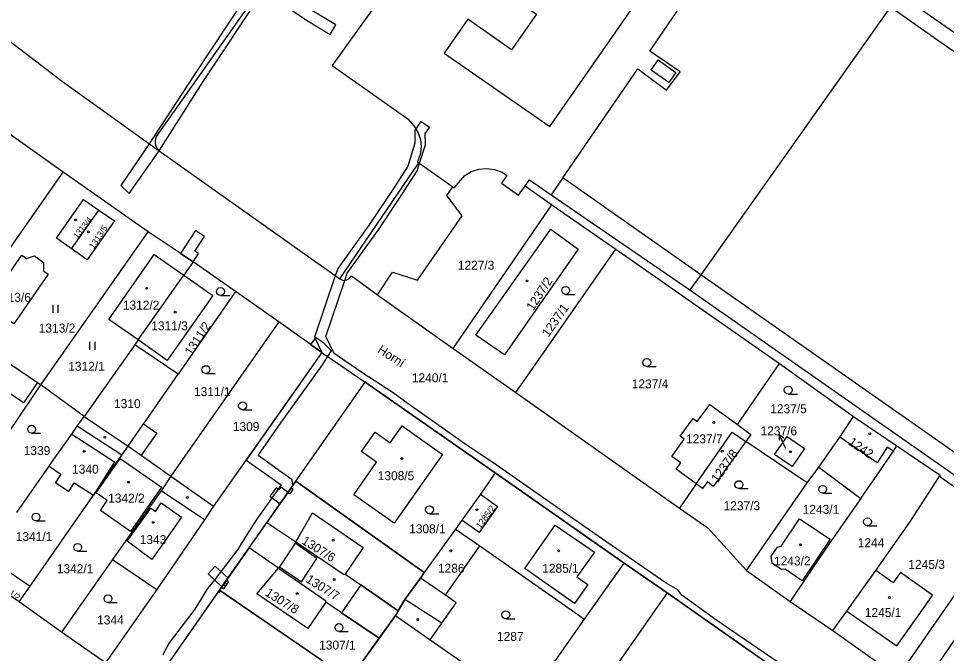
# Model space of a CAD drawing. Extents: x -756746 to -753363, y -1166406 to -1161727.
# Drawn here: x -754871.1 to -754694.6, y -1163743.3 to -1163622.6 of the extents above; entities that cross this region are included whole.
import ezdxf

# ---------------------------------------------------------------- set-up
doc = ezdxf.new("R2010")
doc.units = 0
for name, color, linetype in [('Hranice parcel', 7, 'Continuous'), ('Parcelní čísla', 7, 'Continuous'), ('Pop  PČ popisy', 7, 'Continuous'), ('Vnitřní kresba', 7, 'Continuous'), ('Věcná břemena k části', 7, 'Continuous'), ('Značky budov', 7, 'Continuous'), ('Značky kultur', 7, 'Continuous')]:
    doc.layers.add(name, color=color, linetype=linetype)

msp = doc.modelspace()

# ---------------------------------------------------------------- linework, layer by layer
at = {"layer": 'Hranice parcel'}
for p, q in [((-754862.65, -1163651.79), (-754878.99, -1163640.27)), ((-754844.41, -1163647.75), (-754810.01, -1163672.13)), ((-754883.1, -1163681.03), (-754862.65, -1163651.79)), ((-754846.51, -1163663.17), (-754862.65, -1163651.79)), ((-754774.74, -1163654.43), (-754769.64, -1163658)), ((-754861.07, -1163666.37), (-754855.88, -1163659.02)), ((-754788.42, -1163685.34), (-754769.64, -1163658)), ((-754769.64, -1163658), (-754757.48, -1163666.49)), ((-754866.9, -1163692.29), (-754846.51, -1163663.17)), ((-754837.92, -1163668.87), (-754846.51, -1163663.17)), ((-754776.5, -1163693.74), (-754757.48, -1163666.49)), ((-754757.48, -1163666.49), (-754726.34, -1163688.23)), ((-754837.92, -1163668.87), (-754839.72, -1163671.42)), ((-754829.85, -1163674.54), (-754837.92, -1163668.87)), ((-754848.41, -1163683.72), (-754839.72, -1163671.42)), ((-754807.81, -1163671.54), (-754802.86, -1163675.14)), ((-754829.85, -1163674.54), (-754840.75, -1163690.21)), ((-754821.62, -1163680.28), (-754829.85, -1163674.54)), ((-754821.62, -1163680.28), (-754842.14, -1163709.65)), ((-754813.42, -1163686.1), (-754821.62, -1163680.28)), ((-754848.41, -1163683.72), (-754849.05, -1163684.63)), ((-754849.05, -1163684.63), (-754858.69, -1163698.27)), ((-754840.75, -1163690.21), (-754849.05, -1163684.63)), ((-754813.42, -1163686.1), (-754834.03, -1163715.35)), ((-754813.42, -1163686.1), (-754805.19, -1163691.78)), ((-754788.42, -1163685.34), (-754776.5, -1163693.74)), ((-754734.36, -1163699.82), (-754726.34, -1163688.23)), ((-754726.34, -1163688.23), (-754712.26, -1163698.27)), ((-754877.52, -1163707.95), (-754866.9, -1163692.29)), ((-754858.69, -1163698.27), (-754866.9, -1163692.29)), ((-754818.36, -1163710.61), (-754805.19, -1163691.78)), ((-754780.48, -1163708.99), (-754805.19, -1163691.78)), ((-754776.5, -1163693.74), (-754745.35, -1163715.69)), ((-754858.69, -1163698.27), (-754850.28, -1163703.92)), ((-754712.26, -1163698.27), (-754704, -1163703.84)), ((-754721.1, -1163710.89), (-754732.73, -1163703.02)), ((-754871.46, -1163716.55), (-754865.34, -1163707.76)), ((-754780.48, -1163708.99), (-754783.27, -1163713.04)), ((-754755.88, -1163726.19), (-754780.48, -1163708.99)), ((-754721.1, -1163710.89), (-754718.88, -1163707.94)), ((-754718.88, -1163707.94), (-754710.85, -1163713.88)), ((-754842.14, -1163709.65), (-754834.03, -1163715.35)), ((-754832.92, -1163731.33), (-754818.36, -1163710.61)), ((-754818.36, -1163710.61), (-754793.93, -1163727.93)), ((-754695.91, -1163709.65), (-754691.43, -1163712.81)), ((-754742.18, -1163711.11), (-754745.35, -1163715.69)), ((-754732.64, -1163727.6), (-754721.1, -1163710.89)), ((-754868.95, -1163730.56), (-754856.88, -1163713.26)), ((-754783.27, -1163713.04), (-754786.79, -1163718)), ((-754786.79, -1163718), (-754787.97, -1163719.69)), ((-754787.97, -1163719.69), (-754793.93, -1163727.93)), ((-754787.97, -1163719.69), (-754783.37, -1163722.9)), ((-754783.37, -1163722.9), (-754763.42, -1163736.84)), ((-754853.24, -1163725.46), (-754862.98, -1163739.27)), ((-754853.24, -1163725.46), (-754844.83, -1163731.18)), ((-754763.42, -1163736.84), (-754755.88, -1163726.19)), ((-754747.7, -1163731.84), (-754755.88, -1163726.19)), ((-754688.57, -1163725.78), (-754703.81, -1163747.74)), ((-754732.64, -1163727.6), (-754724.33, -1163733.47)), ((-754713.5, -1163735.28), (-754708.01, -1163727.6)), ((-754871.04, -1163733.56), (-754875.4, -1163730.58)), ((-754871.04, -1163733.56), (-754868.95, -1163730.56)), ((-754844.83, -1163731.18), (-754854.62, -1163745.13)), ((-754847.06, -1163751.59), (-754832.92, -1163731.33)), ((-754808.2, -1163748.22), (-754832.92, -1163731.33)), ((-754747.7, -1163731.84), (-754760.94, -1163750.71)), ((-754721.51, -1163750.19), (-754747.7, -1163731.84)), ((-754862.98, -1163739.27), (-754871.04, -1163733.56)), ((-754724.33, -1163733.47), (-754716.2, -1163738.97)), ((-754716.2, -1163738.97), (-754713.5, -1163735.28)), ((-754799.4, -1163736.12), (-754805.41, -1163744.42)), ((-754799.4, -1163736.12), (-754792.82, -1163740.73)), ((-754774.96, -1163753.17), (-754763.42, -1163736.84)), ((-754716.2, -1163738.97), (-754703.81, -1163747.74)), ((-754854.62, -1163745.13), (-754862.98, -1163739.27)), ((-754792.82, -1163740.73), (-754774.96, -1163753.17))]:
    msp.add_line(p, q, dxfattribs=at)
for points in [[(-754844.87, -1163645), (-754827.32, -1163620.17), (-754907.12, -1163561.66), (-754914.03, -1163557.02)], [(-754931.15, -1163577.37), (-754928.96, -1163580.12), (-754925.97, -1163581.97), (-754920.06, -1163587.43), (-754891.31, -1163611.76), (-754876.78, -1163623.85), (-754871.14, -1163628.14), (-754862.81, -1163634.56), (-754844.41, -1163647.75)], [(-754744.54, -1163597.71), (-754765.33, -1163583.19), (-754765.98, -1163584.13), (-754764.85, -1163584.92), (-754771.01, -1163593.75), (-754772.15, -1163592.95), (-754775.4, -1163597.61), (-754769.59, -1163601.66), (-754779.99, -1163616.61), (-754772.61, -1163621.75), (-754777.34, -1163628.53), (-754785.66, -1163622.73), (-754790.17, -1163629.2), (-754770.05, -1163643.14), (-754751.79, -1163616.9), (-754756.08, -1163613.98), (-754751.35, -1163607.4), (-754752.5, -1163606.61), (-754746.31, -1163597.83), (-754745.17, -1163598.62), (-754744.54, -1163597.71)], [(-754696.73, -1163608.35), (-754703.51, -1163617.92), (-754705.23, -1163620.35), (-754741.33, -1163671.31), (-754743.38, -1163674.21)], [(-754812.68, -1163609.74), (-754801.62, -1163617.78), (-754811.46, -1163631.52), (-754797.09, -1163641.68), (-754795.93, -1163642.99), (-754795.15, -1163644.21), (-754794.68, -1163645.62), (-754794.53, -1163647), (-754794.73, -1163648.44), (-754795.2, -1163649.84), (-754794.96, -1163650.01), (-754788.51, -1163654.61)], [(-754844.41, -1163647.75), (-754844.72, -1163647.37), (-754844.95, -1163646.94), (-754844.96, -1163646.9), (-754845.09, -1163646.43), (-754845.11, -1163645.94), (-754845.04, -1163645.46), (-754844.87, -1163645)], [(-754788.51, -1163654.61), (-754788.28, -1163654.81), (-754786.25, -1163652.44), (-754785, -1163651.69), (-754783.56, -1163651.26), (-754782.07, -1163651.11), (-754780.55, -1163651.32), (-754779.14, -1163651.81), (-754778.21, -1163652.43), (-754779.26, -1163653.93), (-754775.98, -1163656.21), (-754774.74, -1163654.43)], [(-754774.74, -1163654.43), (-754773.93, -1163653.27), (-754769.82, -1163656.13), (-754743.38, -1163674.21)], [(-754802.86, -1163675.14), (-754799.96, -1163670.86), (-754795.22, -1163672.33), (-754786.7, -1163660.13), (-754789.62, -1163656.26), (-754788.51, -1163654.61)], [(-754861.07, -1163666.37), (-754863.95, -1163664.35), (-754858.78, -1163657.02), (-754855.88, -1163659.02)], [(-754855.88, -1163659.02), (-754852.88, -1163661.08), (-754858.1, -1163668.47), (-754861.07, -1163666.37)], [(-754784.1, -1163682.8), (-754769.87, -1163662.68), (-754764.63, -1163666.48), (-754778.65, -1163686.56), (-754784.1, -1163682.8)], [(-754877.14, -1163677.05), (-754870.54, -1163667.63), (-754869.65, -1163668.25), (-754868.13, -1163667.74), (-754866.42, -1163668.99), (-754866.38, -1163670.56), (-754865.48, -1163671.22), (-754872.06, -1163680.64), (-754872.87, -1163680.12), (-754874.39, -1163680.6), (-754876.33, -1163679.18), (-754876.35, -1163677.61), (-754877.14, -1163677.05)], [(-754848.41, -1163683.72), (-754853.98, -1163679.81), (-754845.32, -1163667.48), (-754839.72, -1163671.42)], [(-754839.72, -1163671.42), (-754834.2, -1163675.3), (-754842.85, -1163687.63), (-754848.41, -1163683.72)], [(-754810.01, -1163672.13), (-754809.66, -1163672.3), (-754809.28, -1163672.39), (-754809.04, -1163672.38), (-754808.66, -1163672.3), (-754808.31, -1163672.12), (-754808.02, -1163671.86), (-754807.81, -1163671.54)], [(-754802.86, -1163675.14), (-754801.53, -1163676.1), (-754788.42, -1163685.34)], [(-754743.38, -1163674.21), (-754623.5, -1163757.98), (-754616.1, -1163763.15), (-754564.5, -1163710.12), (-754563.64, -1163705.31), (-754559.58, -1163704.32)], [(-754874.88, -1163686.85), (-754867.57, -1163691.84), (-754866.9, -1163692.29)], [(-754850.28, -1163703.92), (-754847.34, -1163699.69), (-754846.94, -1163699.11), (-754844.51, -1163695.63), (-754840.75, -1163690.21)], [(-754742.18, -1163711.11), (-754745.98, -1163708.32), (-754745.09, -1163707.09), (-754746.84, -1163705.87), (-754744.46, -1163702.62), (-754745.24, -1163702.05), (-754742.79, -1163698.69), (-754742.01, -1163699.25), (-754739.62, -1163695.98), (-754734.36, -1163699.82)], [(-754865.34, -1163707.76), (-754864.57, -1163706.6), (-754861.03, -1163701.63), (-754860, -1163700.12), (-754858.69, -1163698.27)], [(-754718.88, -1163707.94), (-754714.87, -1163702.2), (-754712.26, -1163698.27)], [(-754803.29, -1163701.27), (-754800.43, -1163703.3), (-754798.12, -1163700.04), (-754790.45, -1163705.48), (-754790.8, -1163705.96), (-754799.65, -1163718.59), (-754807.35, -1163713.2), (-754803.04, -1163706.96), (-754805.9, -1163704.96), (-754803.29, -1163701.27)], [(-754734.36, -1163699.82), (-754731.77, -1163701.7), (-754732.73, -1163703.02)], [(-754742.18, -1163711.11), (-754735.35, -1163701.25), (-754732.73, -1163703.02)], [(-754732.73, -1163703.02), (-754738.96, -1163711.58), (-754740.03, -1163710.73), (-754741.01, -1163711.96), (-754742.18, -1163711.11)], [(-754721.59, -1163704.38), (-754723.93, -1163707.77), (-754727.3, -1163705.49), (-754724.9, -1163702.09), (-754721.59, -1163704.38)], [(-754856.88, -1163713.26), (-754856.07, -1163712.11), (-754853.56, -1163708.56), (-754851.49, -1163705.63), (-754850.28, -1163703.92)], [(-754850.28, -1163703.92), (-754847.83, -1163705.65), (-754842.14, -1163709.65)], [(-754710.85, -1163713.88), (-754704.63, -1163704.85), (-754704, -1163703.84)], [(-754704, -1163703.84), (-754695.78, -1163709.46), (-754695.91, -1163709.65)], [(-754849.84, -1163720.17), (-754855.56, -1163716.15), (-754854.26, -1163714.27), (-754856.4, -1163712.77), (-754851.81, -1163706.25), (-754843.96, -1163711.75), (-754849.84, -1163720.17)], [(-754865.34, -1163707.76), (-754863.08, -1163709.23), (-754864.12, -1163710.85), (-754861.59, -1163712.52), (-754860.58, -1163710.87), (-754856.88, -1163713.26)], [(-754842.14, -1163709.65), (-754844.03, -1163712.41), (-754844.99, -1163713.76), (-754853.24, -1163725.46)], [(-754708.01, -1163727.6), (-754701.55, -1163718.37), (-754696.54, -1163710.62), (-754695.91, -1163709.65)], [(-754783.27, -1163713.04), (-754779.98, -1163715.38), (-754783.5, -1163720.34), (-754786.79, -1163718)], [(-754710.85, -1163713.88), (-754716.95, -1163722.56), (-754720.09, -1163727.12), (-754724.33, -1163733.47)], [(-754834.03, -1163715.35), (-754835.77, -1163717.91), (-754844.83, -1163731.18)], [(-754745.35, -1163715.69), (-754740, -1163719.46), (-754732.64, -1163727.6)], [(-754818.4, -1163722.15), (-754815.21, -1163716.59), (-754805.59, -1163723.22), (-754809, -1163728.24)], [(-754725.26, -1163727.32), (-754725.98, -1163727.4), (-754727.73, -1163726.25), (-754727.94, -1163724.86), (-754726.75, -1163723.15), (-754726.04, -1163722.94), (-754722.53, -1163717.72), (-754716.73, -1163721.64), (-754722.05, -1163729.52), (-754725.26, -1163727.32)], [(-754821.69, -1163727.11), (-754821.51, -1163726.89), (-754817.32, -1163729.71), (-754814.39, -1163725.27), (-754818.54, -1163722.39), (-754818.4, -1163722.15)], [(-754818.4, -1163722.15), (-754809.33, -1163728.25), (-754809, -1163728.24)], [(-754792.82, -1163740.73), (-754790.59, -1163737.61), (-754787.9, -1163733.75), (-754789.92, -1163732.25), (-754783.37, -1163722.9)], [(-754875.4, -1163730.58), (-754873.29, -1163727.59), (-754868.95, -1163730.56)], [(-754812.69, -1163733.61), (-754816.12, -1163738.62), (-754825.79, -1163731.98), (-754821.69, -1163727.11)], [(-754821.69, -1163727.11), (-754812.75, -1163733.25), (-754812.69, -1163733.61)], [(-754809, -1163728.24), (-754805.99, -1163730.33), (-754809.67, -1163735.64), (-754812.69, -1163733.61)], [(-754793.93, -1163727.93), (-754794.67, -1163729), (-754797.63, -1163733.06), (-754799.4, -1163736.12)], [(-754713.5, -1163735.28), (-754704.04, -1163741.89), (-754698.59, -1163734.22), (-754697.21, -1163732.28), (-754703.31, -1163727.97), (-754703.67, -1163728.47), (-754704.72, -1163729.91), (-754708.01, -1163727.6)], [(-754682.08, -1163742.79), (-754683.3, -1163741.94), (-754683.21, -1163741.81), (-754690.4, -1163736.85), (-754696.8, -1163746.18), (-754696.27, -1163746.53), (-754699.36, -1163750.89)]]:
    msp.add_lwpolyline(points, dxfattribs=at)
at = {"layer": 'Pop  PČ popisy'}
for p, q in [((-754726.41, -1163701.7), (-754726.42, -1163702.81)), ((-754725.11, -1163704.37), (-754726.41, -1163701.7)), ((-754726.41, -1163701.7), (-754725.53, -1163702.37))]:
    msp.add_line(p, q, dxfattribs=at)
at = {"layer": 'Vnitřní kresba'}
for p, q in [((-754750.99, -1163628.8), (-754732.69, -1163601.77)), ((-754703.51, -1163617.92), (-754638.61, -1163663.44)), ((-754705.23, -1163620.35), (-754593.92, -1163698.57)), ((-754745.22, -1163632.73), (-754750.99, -1163628.8)), ((-754750.77, -1163632.39), (-754749.42, -1163630.48)), ((-754749.42, -1163630.48), (-754746.06, -1163632.84)), ((-754767.6, -1163652.91), (-754753.31, -1163632.17)), ((-754753.31, -1163632.17), (-754747.82, -1163636.23)), ((-754747.42, -1163634.74), (-754750.77, -1163632.39)), ((-754747.82, -1163636.23), (-754745.22, -1163632.73)), ((-754746.06, -1163632.84), (-754747.42, -1163634.74)), ((-754810.01, -1163672.13), (-754794.96, -1163650.01)), ((-754767.6, -1163652.91), (-754769.82, -1163656.13)), ((-754741.33, -1163671.31), (-754767.6, -1163652.91)), ((-754628.22, -1163750.55), (-754741.33, -1163671.31)), ((-754870.23, -1163695.71), (-754877.62, -1163690.7)), ((-754867.57, -1163691.84), (-754870.23, -1163695.71)), ((-754851.49, -1163705.63), (-754860, -1163700.12)), ((-754847.34, -1163699.69), (-754844.86, -1163701.43)), ((-754861.03, -1163701.63), (-754852.88, -1163706.93)), ((-754844.86, -1163701.43), (-754847.83, -1163705.65)), ((-754707.74, -1163707.11), (-754714.87, -1163702.2)), ((-754705.87, -1163704.09), (-754707.74, -1163707.11)), ((-754704.63, -1163704.85), (-754705.87, -1163704.09)), ((-754852.88, -1163706.93), (-754856.13, -1163712.07)), ((-754856.13, -1163712.07), (-754856.88, -1163713.26)), ((-754835.77, -1163717.91), (-754844.03, -1163712.41)), ((-754850.47, -1163721.98), (-754845.97, -1163715.71)), ((-754845.97, -1163715.71), (-754845.08, -1163716.35)), ((-754845.08, -1163716.35), (-754843.98, -1163714.71)), ((-754843.98, -1163714.71), (-754840.11, -1163717.42)), ((-754840.11, -1163717.42), (-754845.76, -1163725.5)), ((-754774.82, -1163727.22), (-754769.01, -1163718.95)), ((-754769.01, -1163718.95), (-754761.57, -1163724.07)), ((-754845.76, -1163725.5), (-754850.47, -1163721.98)), ((-754761.57, -1163724.07), (-754764.89, -1163728.78)), ((-754765.33, -1163733.86), (-754774.82, -1163727.22)), ((-754789.92, -1163732.25), (-754794.67, -1163729)), ((-754762.8, -1163730.24), (-754765.33, -1163733.86)), ((-754764.89, -1163728.78), (-754762.8, -1163730.24)), ((-754790.59, -1163737.61), (-754797.63, -1163733.06))]:
    msp.add_line(p, q, dxfattribs=at)
at = {"layer": 'Věcná břemena k části'}
for points in [[(-754828.44, -1163619.35), (-754837.77, -1163633.41), (-754846.3, -1163646.4), (-754851.71, -1163654.32), (-754850.09, -1163655.85), (-754844.41, -1163647.75), (-754836.01, -1163634.57), (-754824.51, -1163617.28), (-754816.36, -1163622.91), (-754811.84, -1163625.64), (-754810.74, -1163623.82), (-754815.2, -1163621.13)], [(-754712.25, -1163754.81), (-754738.28, -1163737.06), (-754744.91, -1163732.26), (-754745.72, -1163731.27), (-754747.94, -1163729.97), (-754760.88, -1163721.04), (-754780.25, -1163707.46), (-754786.21, -1163703.5), (-754797.02, -1163695.88), (-754799.85, -1163693.81), (-754805.84, -1163689.94), (-754811.1, -1163686.31), (-754812.69, -1163683.04), (-754809.08, -1163672.39), (-754808.62, -1163671.04), (-754802.68, -1163662.78), (-754798.12, -1163656), (-754795.28, -1163651.54), (-754794.82, -1163650.11), (-754793.73, -1163646.63), (-754793.74, -1163644.47), (-754792.95, -1163643.35), (-754794.58, -1163642.2), (-754795.55, -1163643.58), (-754795.74, -1163643.85), (-754795.73, -1163646.33), (-754797.1, -1163650.68), (-754799.8, -1163654.9), (-754804.32, -1163661.64), (-754810.42, -1163670.12), (-754810.89, -1163671.51), (-754814.85, -1163683.18), (-754813.42, -1163686.1), (-754805.19, -1163691.78), (-754780.48, -1163708.99), (-754755.88, -1163726.19), (-754747.7, -1163731.84), (-754721.51, -1163750.19)], [(-754847.06, -1163751.59), (-754833.11, -1163731.6), (-754832.92, -1163731.33), (-754832.51, -1163730.75), (-754831.94, -1163729.93), (-754819.84, -1163712.72), (-754819.27, -1163711.9), (-754818.97, -1163711.48), (-754819.07, -1163710.31), (-754825.57, -1163705.72), (-754821.26, -1163699.5), (-754813.42, -1163688.65), (-754812.29, -1163686.88), (-754811.58, -1163685.77), (-754813, -1163684.4), (-754814.57, -1163683.25), (-754815.58, -1163684.57), (-754813.42, -1163686.1), (-754827.84, -1163706.56), (-754821.18, -1163711.28), (-754825.66, -1163717.63), (-754827.64, -1163720.65), (-754829.5, -1163723.62), (-754833.79, -1163729.26), (-754835.19, -1163731.02), (-754837.63, -1163734.95), (-754842.5, -1163741.35), (-754843.67, -1163743.59)]]:
    msp.add_lwpolyline(points, dxfattribs=at)
for points in [[(-754840.35, -1163667.26), (-754837.92, -1163668.87), (-754836.89, -1163667.31), (-754837.61, -1163666.83), (-754835.76, -1163664.04), (-754837.46, -1163662.92)], [(-754818.4, -1163722.15), (-754815.21, -1163716.59), (-754805.59, -1163723.22), (-754809, -1163728.24), (-754805.99, -1163730.33), (-754798.89, -1163735.24), (-754797.63, -1163733.06), (-754794.67, -1163729), (-754793.93, -1163727.93), (-754818.36, -1163710.61), (-754823.88, -1163718.47)], [(-754821.36, -1163714.88), (-754819.84, -1163712.72), (-754821.26, -1163711.74), (-754821.59, -1163712.21), (-754822.13, -1163711.82), (-754823.32, -1163713.43)], [(-754819.27, -1163711.9), (-754819.84, -1163712.72), (-754819.43, -1163713.01), (-754818.86, -1163712.19)], [(-754821.51, -1163726.89), (-754817.32, -1163729.71), (-754814.39, -1163725.27), (-754818.54, -1163722.39)], [(-754832.92, -1163731.33), (-754808.2, -1163748.22), (-754805.41, -1163744.42), (-754802.53, -1163740.44), (-754809.67, -1163735.64), (-754812.69, -1163733.61), (-754816.12, -1163738.62), (-754825.79, -1163731.98), (-754821.69, -1163727.11), (-754827.26, -1163723.28)], [(-754832.45, -1163730.66), (-754832.16, -1163730.25), (-754831.58, -1163729.42), (-754831.29, -1163729.01), (-754833.73, -1163726.73), (-754835.09, -1163728.19)], [(-754831.94, -1163729.93), (-754832.51, -1163730.75), (-754832.1, -1163731.03), (-754831.53, -1163730.22)], [(-754831.58, -1163729.42), (-754832.16, -1163730.25), (-754831.75, -1163730.54), (-754831.17, -1163729.71)], [(-754832.92, -1163731.33), (-754833.11, -1163731.6), (-754832.9, -1163731.74), (-754832.71, -1163731.47)], [(-754809.67, -1163735.64), (-754802.53, -1163740.44), (-754799.4, -1163736.12), (-754798.89, -1163735.24), (-754805.99, -1163730.33)]]:
    msp.add_lwpolyline(points, close=True, dxfattribs=at)
at = {"layer": 'Značky budov'}
for centre in [(-754860.29, -1163660.87), (-754857.86, -1163663.16), (-754846.77, -1163673.9), (-754774.39, -1163672.5), (-754841.36, -1163678.43), (-754738.83, -1163699.41), (-754709.17, -1163701.58), (-754854.71, -1163702.21), (-754858.66, -1163704.91), (-754737.25, -1163704.87), (-754724.26, -1163704.98), (-754798.2, -1163706.29), (-754850.22, -1163710.8), (-754838.99, -1163713.68), (-754783.93, -1163716.01), (-754845.51, -1163718.42), (-754811.29, -1163721.8), (-754722.33, -1163722.67), (-754788.89, -1163723.83), (-754768.37, -1163723.83), (-754811.09, -1163729.3), (-754818.14, -1163731.97), (-754705.44, -1163732.72), (-754795.15, -1163736.88)]:
    msp.add_circle(centre, 0.175, dxfattribs=at)
at = {"layer": 'Značky kultur'}
for p, q in [((-754832.72, -1163675.28), (-754830.97, -1163675.28)), ((-754767.04, -1163675.05), (-754765.29, -1163675.05)), ((-754864.59, -1163678.54), (-754864.59, -1163677.04)), ((-754863.59, -1163678.54), (-754863.59, -1163677.04)), ((-754857.59, -1163685.59), (-754857.59, -1163684.09)), ((-754856.59, -1163685.59), (-754856.59, -1163684.09)), ((-754751.59, -1163688.78), (-754749.84, -1163688.78)), ((-754835.5, -1163690.12), (-754833.75, -1163690.12)), ((-754724.68, -1163694.01), (-754722.93, -1163694.01)), ((-754828.52, -1163697.01), (-754826.77, -1163697.01)), ((-754868.65, -1163701.46), (-754866.9, -1163701.46)), ((-754734.07, -1163711.99), (-754732.32, -1163711.99)), ((-754718.13, -1163712.88), (-754716.38, -1163712.88)), ((-754792.94, -1163716.77), (-754791.19, -1163716.77)), ((-754867.83, -1163718.15), (-754866.08, -1163718.15)), ((-754709.6, -1163719.06), (-754707.85, -1163719.06)), ((-754859.9, -1163723.92), (-754858.15, -1163723.92)), ((-754854.13, -1163733.68), (-754852.38, -1163733.68)), ((-754778.43, -1163736.75), (-754776.68, -1163736.75)), ((-754810.17, -1163739.18), (-754808.42, -1163739.18))]:
    msp.add_line(p, q, dxfattribs=at)
for centre in [(-754767.04, -1163674.3), (-754832.72, -1163674.53), (-754751.59, -1163688.03), (-754835.5, -1163689.37), (-754724.68, -1163693.26), (-754828.52, -1163696.26), (-754868.65, -1163700.71), (-754734.07, -1163711.24), (-754718.13, -1163712.13), (-754792.94, -1163716.02), (-754867.83, -1163717.4), (-754709.6, -1163718.31), (-754859.9, -1163723.17), (-754854.13, -1163732.93), (-754778.43, -1163736), (-754810.17, -1163738.43)]:
    msp.add_circle(centre, 0.75, dxfattribs=at)

# ---------------------------------------------------------------- texts
at = {"layer": 'Parcelní čísla'}
for s, height, rotation, p in [('1313/4', 1.139, 51, (-754859.98, -1163664.53)), ('1313/5', 1.2, 56, (-754856.85, -1163666.52)), ('1237/2', 1.7, 57, (-754773.22, -1163678.31)), ('1237/1', 1.7, 55, (-754770.31, -1163683.3)), ('1311/2', 1.7, 57, (-754838.24, -1163686.81)), ('1242', 1.7, 326, (-754713.39, -1163703.53)), ('1237/8', 1.7, 55, (-754738.1, -1163710.99)), ('1285/2', 1.2, 54, (-754783.25, -1163719.7)), ('1307/6', 1.7, 328, (-754817.42, -1163722.36)), ('1341/2', 1.139, 328, (-754875.21, -1163730.82)), ('1307/7', 1.7, 328, (-754816.62, -1163729.67)), ('1307/8', 1.7, 328, (-754824.37, -1163732.24))]:
    msp.add_text(s, height=height, rotation=rotation, dxfattribs=at).set_placement(p)
for s, p in [('1227/3', (-754787.56, -1163670.36)), ('1313/6', (-754875.74, -1163676.48)), ('1312/2', (-754851.3, -1163677.95)), ('1313/2', (-754867.3, -1163682.31)), ('1311/3', (-754845.89, -1163681.89)), ('1312/1', (-754861.68, -1163689.59)), ('1240/1', (-754796.3, -1163691.77)), ('1237/4', (-754754.46, -1163692.93)), ('1311/1', (-754837.76, -1163694.41)), ('1310', (-754852.98, -1163696.69)), ('1237/5', (-754728.11, -1163697.66)), ('1309', (-754830.37, -1163701.05)), ('1237/6', (-754729.95, -1163701.87)), ('1237/7', (-754744.13, -1163703.37)), ('1339', (-754870.16, -1163705.61)), ('1340', (-754860.96, -1163709.14)), ('1308/5', (-754802.8, -1163710.39)), ('1342/2', (-754854.1, -1163714.66)), ('1237/3', (-754736.99, -1163716.11)), ('1243/1', (-754721.93, -1163716.79)), ('1308/1', (-754796.82, -1163720.5)), ('1341/1', (-754871.68, -1163721.96)), ('1343', (-754848.09, -1163722.54)), ('1244', (-754711.45, -1163723.14)), ('1243/2', (-754727.39, -1163726.61)), ('1342/1', (-754863.87, -1163728.08)), ('1286', (-754791.34, -1163728)), ('1285/1', (-754771.5, -1163728.01)), ('1245/3', (-754701.82, -1163727.26)), ('1245/1', (-754710.11, -1163736.42)), ('1344', (-754856.19, -1163737.83)), ('1307/1', (-754813.95, -1163742.6)), ('1287', (-754780.1, -1163740.96))]:
    msp.add_text(s, height=1.7, dxfattribs=at).set_placement(p)
at = {"layer": 'Pop  PČ popisy'}
msp.add_text('Horní', height=1.7, rotation=327, dxfattribs=at).set_placement((-754802.98, -1163686.01))

doc.saveas('drawing.dxf')
